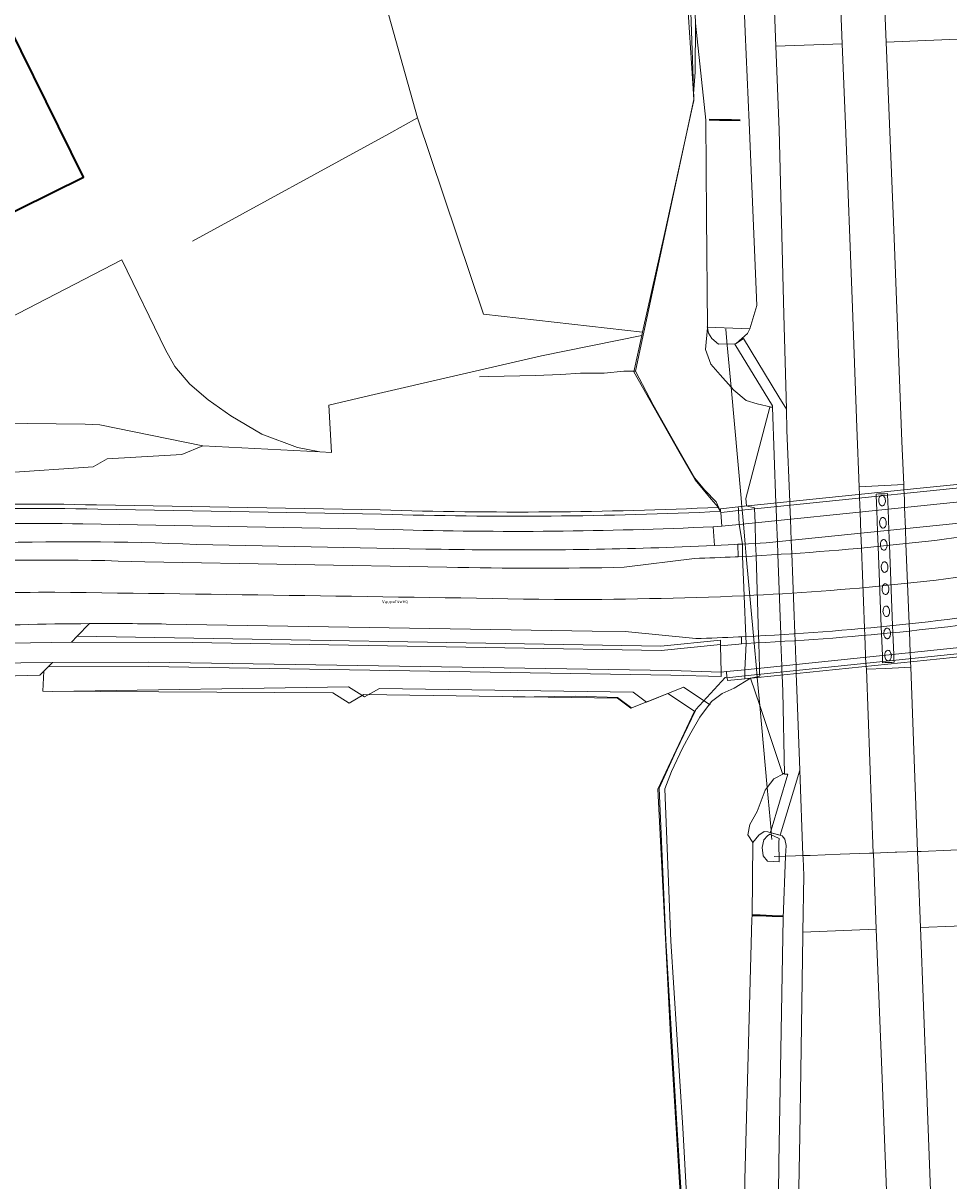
# Model space of a CAD drawing. Header units: metres. Extents: x 197700 to 204338, y 317132 to 325229.
# Tile 440 of 656: x 201252 to 201356, y 319059 to 319190. Entities that reach past the tile are written whole.
import ezdxf
from ezdxf.enums import TextEntityAlignment as Align

# ---------------------------------------------------------------- set-up
doc = ezdxf.new("R2010")
doc.units = ezdxf.units.M
doc.linetypes.add('IE-TERREINAFSCHEIDING', pattern=[10, 8, -2])
for name, color, linetype, lineweight in [('B-WE-FV-GELEIDING_WILDRASTER-G', 80, 'Continuous', 18), ('B-WE-GK-BESCHOEIING-G', 130, 'GK-BESCHOEIING', 35), ('B-WE-GR-BOUWLAND-GV', 80, 'Continuous', 13), ('B-WE-GR-GRAS-GV', 60, 'Continuous', 13), ('B-WE-IE-TERREINAFSCHEIDING-G', 210, 'IE-TERREINAFSCHEIDING', 18), ('B-WE-IE-TERREINAFSCHEIDING_KUNSTMATIG_HEKWERK-G', 20, 'IE-TERREINAFSCHEIDING-KUNSTMATIG', 18), ('B-WE-IE-TERREINAFSCHEIDING_KUNSTMATIG_MUUR-GV', 90, 'Continuous', 18), ('B-WE-KW-KUNSTWERK_DEK-GV', 170, 'Continuous', 18), ('B-WE-KW-KUNSTWERK_DUIKER-G', 170, 'Continuous', 18), ('B-WE-KW-KUNSTWERK_LANDHOOFD-GV', 170, 'Continuous', 18), ('B-WE-KW-KUNSTWERK_PIJLER-GV', 170, 'Continuous', 18), ('B-WE-OG-BEBOUWING-GV', 7, 'Continuous', 35), ('B-WE-OG-TERREIN_CULTUURSCHEIDING-GV', 7, 'Continuous', 18), ('B-WE-OG-TERREIN_ERF-GV', 7, 'Continuous', 18), ('B-WE-OG-TOPOGRAFIE-T18', 10, 'Continuous', 18), ('B-WE-OG-WATER_GREPPEL-GV', 160, 'Continuous', 18), ('B-WE-OG-WEG-GV', 7, 'Continuous', 18), ('B-WE-VH-ONVERHARD-GV', 252, 'Continuous', 18), ('B-WE-VH-VERHARDING_ASFALT-GV', 252, 'Continuous', 18), ('B-WE-VH-VERHARDING_BETON-GV', 252, 'Continuous', 18), ('B-WE-VH-VERHARDING_BETONSTRAATSTEEN-GV', 252, 'Continuous', 18), ('B-WE-VH-VERHARDING_GRASBETONSTEEN-GV', 70, 'Continuous', 18), ('B-WE-VH-VERHARDING_TEGEL-GV', 252, 'Continuous', 18)]:
    doc.layers.add(name, color=color, linetype=linetype, lineweight=lineweight)
doc.styles.add('NLCS-ISO-M200-T18', font='NLCS-ISO.ttf', dxfattribs={"height": 0.36})
doc.linetypes.add('GK-BESCHOEIING', pattern='A,30,-5,[1,NLCS.SHX,S=1,R=0,X=0,Y=0],-5', length=40)
doc.linetypes.add('IE-TERREINAFSCHEIDING-KUNSTMATIG', pattern='A,4,[82,NLCS.SHX,S=0.75,R=90,X=0,Y=0],4,-2', length=10)

msp = doc.modelspace()

# ---------------------------------------------------------------- linework, layer by layer
at = {"layer": 'B-WE-FV-GELEIDING_WILDRASTER-G'}
for points in [[(201332.532, 319229.534), (201332.431, 319229.349), (201325.851, 319222.068), (201326.227, 319206.304), (201326.607, 319190.272), (201327.15, 319181.65)], [(201327.15, 319181.65), (201327.198, 319180.891), (201327.013, 319180.051), (201323.923, 319165.999), (201321.415, 319154.743)], [(201321.415, 319154.743), (201321.331, 319154.368)], [(201321.331, 319154.368), (201320.417, 319150.265), (201325.516, 319141.279), (201327.337, 319138.069), (201329.158, 319135.909), (201329.946, 319134.974)], [(201327.37, 319112.044), (201327.42, 319112.15), (201330.724, 319115.767), (201330.932, 319115.802)], [(201330.893, 318915.299), (201329.586, 318933.974), (201329.204, 318946.179), (201328.651, 318966.878), (201328.464, 318985.268), (201328.192, 319005.801), (201327.704, 319024.119), (201326.761, 319041.582), (201325.282, 319065.344), (201324.048, 319086.129), (201323.288, 319103.282), (201325.213, 319107.497), (201327.37, 319112.044)]]:
    msp.add_lwpolyline(points, dxfattribs=at)
at = {"layer": 'B-WE-GK-BESCHOEIING-G'}
for points in [[(201332.424, 319178.621), (201331.451, 319178.643), (201330.094, 319178.674), (201328.917, 319178.701)], [(201337.252, 319088.816), (201336.02, 319088.855), (201334.666, 319088.898), (201333.755, 319088.926), (201333.735, 319088.927)]]:
    msp.add_lwpolyline(points, dxfattribs=at)
at = {"layer": 'B-WE-GR-BOUWLAND-GV'}
msp.add_lwpolyline([(201330.893, 318915.299), (201329.586, 318933.974), (201329.204, 318946.179), (201328.651, 318966.878), (201328.464, 318985.268), (201328.192, 319005.801), (201327.704, 319024.119), (201326.761, 319041.582), (201325.282, 319065.344), (201324.048, 319086.129), (201323.288, 319103.282), (201325.213, 319107.497), (201327.37, 319112.044), (201327.262, 319111.975), (201324.272, 319113.981), (201320.097, 319112.295), (201318.599, 319113.435), (201289.981, 319113.844), (201288.298, 319112.875), (201286.48, 319114.033), (201253.779, 319114.231), (201253.89, 319116.502), (201253.425, 319116.034), (201249.271, 319115.936)], dxfattribs=at)
at = {"layer": 'B-WE-GR-GRAS-GV'}
msp.add_lwpolyline([(201289.213, 319203.27), (201296.026, 319178.907), (201303.463, 319156.787), (201321.415, 319154.743), (201323.923, 319165.999), (201327.013, 319180.051), (201327.198, 319180.891), (201327.15, 319181.65), (201326.607, 319190.272)], dxfattribs=at)
at = {"layer": 'B-WE-IE-TERREINAFSCHEIDING-G'}
for points in [[(201306.823, 319113.564), (201313.887, 319113.667)], [(201318.569, 319113.523), (201320.182, 319112.315)]]:
    msp.add_lwpolyline(points, dxfattribs=at)
at = {"layer": 'B-WE-IE-TERREINAFSCHEIDING_KUNSTMATIG_HEKWERK-G'}
for points in [[(201321.54, 319154.729), (201327.203, 319180.993), (201327.158, 319182.288), (201326.618, 319197.283), (201326.018, 319222.138), (201329.536, 319226.211), (201332.185, 319229.329), (201331.724, 319234.761)], [(201296.026, 319178.907), (201292.775, 319177.129), (201270.628, 319164.993)], [(201321.468, 319154.396), (201321.54, 319154.729)], [(201320.597, 319150.356), (201321.468, 319154.396)], [(201320.597, 319150.356), (201319.292, 319150.327), (201317.081, 319150.095), (201314.418, 319150.096), (201312.179, 319149.943), (201309.351, 319149.84), (201304.04, 319149.719), (201303.017, 319149.709)], [(201330.21, 319134.508), (201329.698, 319135.604), (201328.435, 319136.895), (201327.312, 319138.275), (201325.249, 319141.865), (201323.924, 319144.213), (201322.622, 319146.555), (201320.597, 319150.356)], [(201254.894, 319114.208), (201288.242, 319114.728), (201290.06, 319113.57), (201291.743, 319114.539), (201320.361, 319114.13), (201321.859, 319112.99), (201326.034, 319114.676), (201329.024, 319112.67)], [(201313.887, 319113.667), (201318.569, 319113.523)], [(201327.262, 319111.975), (201323.129, 319103.16), (201324.551, 319075.333), (201325.917, 319053.291), (201326.692, 319041.236), (201327.72, 319018.21), (201328.324, 318999.751), (201328.405, 318990.42), (201328.628, 318975.095), (201328.558, 318966.658), (201328.994, 318951.648), (201329.385, 318936.755), (201330.07, 318924.969), (201330.913, 318912.315)]]:
    msp.add_lwpolyline(points, dxfattribs=at)
at = {"layer": 'B-WE-IE-TERREINAFSCHEIDING_KUNSTMATIG_MUUR-GV'}
for points in [[(201333.599, 319115.679), (201334.629, 319112.597), (201337.186, 319104.941), (201337.386, 319104.946), (201337.434, 319104.861), (201337.217, 319114.191), (201337.151, 319116.043), (201337.136, 319116.46), (201337.113, 319117.079), (201337.016, 319119.807), (201336.987, 319120.613), (201336.662, 319129.672), (201336.612, 319131.08), (201336.526, 319133.479), (201336.468, 319135.098), (201336.456, 319135.428), (201336.067, 319146.28), (201335.96, 319146.28), (201335.75, 319146.284), (201333.076, 319135.959), (201333.117, 319135.126), (201333.246, 319135.099), (201334.044, 319134.934), (201334.046, 319134.847), (201334.095, 319133.231), (201334.166, 319130.878), (201334.207, 319129.538), (201334.48, 319120.484), (201334.505, 319119.665), (201334.591, 319116.819), (201334.609, 319116.201), (201334.618, 319115.904), (201334.336, 319115.842)], [(201332.209, 319135.018), (201332.224, 319134.748), (201332.232, 319134.598), (201367.384, 319138.235), (201367.381, 319138.385), (201367.376, 319138.619), (201352.359, 319137.081)], [(201330.604, 319134.43), (201332.232, 319134.598), (201332.224, 319134.748), (201332.209, 319135.018), (201330.184, 319134.811), (201330.21, 319134.508), (201330.22, 319134.39)], [(201368.088, 319119.621), (201332.946, 319115.947), (201332.946, 319115.796), (201332.947, 319115.618), (201368.127, 319119.247), (201368.104, 319119.472)], [(201330.939, 319115.737), (201330.972, 319115.414), (201332.947, 319115.618), (201332.946, 319115.796), (201332.946, 319115.947), (201331.253, 319115.77)]]:
    msp.add_lwpolyline(points, close=True, dxfattribs=at)
at = {"layer": 'B-WE-KW-KUNSTWERK_DEK-GV'}
msp.add_lwpolyline([(201367.376, 319138.619), (201352.359, 319137.081), (201332.209, 319135.018), (201332.224, 319134.748), (201332.232, 319134.598), (201332.315, 319133.05), (201332.663, 319130.832), (201332.685, 319129.425), (201332.861, 319125.018), (201332.862, 319124.995), (201333.047, 319120.387), (201333.077, 319119.62), (201332.943, 319116.651), (201332.946, 319115.947), (201332.946, 319115.796), (201332.947, 319115.618), (201368.127, 319119.247)], dxfattribs=at)
at = {"layer": 'B-WE-KW-KUNSTWERK_DUIKER-G'}
for points in [[(201335.991, 319097.49), (201335.924, 319098.237), (201335.922, 319098.253), (201335.897, 319098.538), (201335.461, 319103.361), (201334.629, 319112.597), (201334.344, 319115.755), (201334.336, 319115.842), (201334.306, 319116.17), (201334.251, 319116.784), (201333.993, 319119.64), (201333.92, 319120.457), (201333.106, 319129.478), (201332.987, 319130.805), (201332.78, 319133.096), (201332.635, 319134.701), (201332.605, 319135.034), (201332.516, 319136.017), (201331.387, 319148.542), (201330.961, 319153.26), (201330.801, 319155.038), (201330.793, 319155.127)], [(201367.117, 319096.66), (201367.085, 319096.659), (201365.617, 319096.606), (201364.199, 319096.556), (201363.392, 319096.527), (201362.994, 319096.512), (201356.17, 319096.268), (201352.832, 319096.149), (201352.415, 319096.134), (201350.086, 319096.051), (201349.892, 319096.044), (201347.438, 319095.956), (201347.019, 319095.941), (201343.687, 319095.822), (201340.329, 319095.702), (201340.034, 319095.691), (201339.503, 319095.672), (201338.659, 319095.642), (201337.549, 319095.602), (201336.259, 319095.556)]]:
    msp.add_lwpolyline(points, dxfattribs=at)
at = {"layer": 'B-WE-KW-KUNSTWERK_LANDHOOFD-GV'}
msp.add_lwpolyline([(201332.946, 319115.947), (201332.946, 319115.796), (201332.947, 319115.618), (201333.599, 319115.679), (201334.336, 319115.842), (201334.618, 319115.904), (201334.609, 319116.201), (201334.591, 319116.819), (201334.505, 319119.665), (201334.48, 319120.484), (201334.207, 319129.538), (201334.166, 319130.878), (201334.095, 319133.231), (201334.046, 319134.847), (201334.044, 319134.934), (201333.246, 319135.099), (201333.117, 319135.126), (201332.209, 319135.018), (201332.224, 319134.748), (201332.232, 319134.598), (201332.315, 319133.05), (201332.663, 319130.832), (201332.685, 319129.425), (201332.861, 319125.018), (201332.862, 319124.995), (201333.047, 319120.387), (201333.077, 319119.62), (201332.943, 319116.651)], close=True, dxfattribs=at)
at = {"layer": 'B-WE-KW-KUNSTWERK_PIJLER-GV'}
for points in [[(201348.402, 319136.329, 0.1428366), (201348.27, 319136.284)], [(201348.536, 319136.294, 0.1436912), (201348.402, 319136.329)], [(201348.071, 319135.956, 0.0621306), (201348.05, 319135.715)], [(201348.05, 319135.715, 0.0671652), (201348.09, 319135.476)], [(201348.144, 319136.143, 0.0786652), (201348.071, 319135.956)], [(201348.09, 319135.476, 0.0738144), (201348.176, 319135.295)], [(201348.27, 319136.284, 0.1089046), (201348.144, 319136.143)], [(201348.176, 319135.295, 0.1011524), (201348.313, 319135.165)], [(201348.313, 319135.165, 0.1547572), (201348.448, 319135.13)], [(201348.448, 319135.13, 0.1461497), (201348.579, 319135.175)], [(201348.673, 319136.163, 0.1118849), (201348.536, 319136.294)], [(201348.579, 319135.175, 0.1085395), (201348.706, 319135.315)], [(201348.76, 319135.982, 0.0824201), (201348.673, 319136.163)], [(201348.706, 319135.315, 0.0756027), (201348.778, 319135.503)], [(201348.799, 319135.744, 0.0627183), (201348.76, 319135.982)], [(201348.778, 319135.503, 0.0621306), (201348.799, 319135.744)], [(201348.366, 319133.785, 0.1085395), (201348.239, 319133.645)], [(201348.497, 319133.831, 0.1526171), (201348.366, 319133.785)], [(201348.632, 319133.796, 0.1408741), (201348.497, 319133.831)], [(201348.769, 319133.665, 0.1118849), (201348.632, 319133.796)], [(201348.167, 319133.457, 0.0627493), (201348.146, 319133.217)], [(201348.146, 319133.217, 0.0631291), (201348.185, 319132.978)], [(201348.239, 319133.645, 0.0756027), (201348.167, 319133.457)], [(201348.185, 319132.978, 0.0734449), (201348.272, 319132.797)], [(201348.272, 319132.797, 0.1118849), (201348.409, 319132.666)], [(201348.409, 319132.666, 0.1509062), (201348.543, 319132.632)], [(201348.543, 319132.632, 0.1564185), (201348.675, 319132.677)], [(201348.675, 319132.677, 0.1085395), (201348.802, 319132.817)], [(201348.855, 319133.484, 0.0780937), (201348.769, 319133.665)], [(201348.802, 319132.817, 0.0756027), (201348.874, 319133.005)], [(201348.895, 319133.245, 0.0671652), (201348.855, 319133.484)], [(201348.874, 319133.005, 0.0627493), (201348.895, 319133.245)], [(201348.335, 319131.147, 0.0756027), (201348.263, 319130.959)], [(201348.462, 319131.287, 0.1085395), (201348.335, 319131.147)], [(201348.593, 319131.332, 0.1598044), (201348.462, 319131.287)], [(201348.728, 319131.297, 0.1547572), (201348.593, 319131.332)], [(201348.865, 319131.167, 0.1088416), (201348.728, 319131.297)], [(201348.951, 319130.986, 0.0780937), (201348.865, 319131.167)], [(201348.263, 319130.959, 0.066869), (201348.241, 319130.719)], [(201348.241, 319130.719, 0.0341148), (201348.253, 319130.6)], [(201348.253, 319130.6, 0.0316139), (201348.281, 319130.48)], [(201348.281, 319130.48, 0.0780937), (201348.367, 319130.299)], [(201348.367, 319130.299, 0.104595), (201348.504, 319130.168)], [(201348.504, 319130.168, 0.1408741), (201348.639, 319130.133)], [(201348.639, 319130.133, 0.1526171), (201348.77, 319130.179)], [(201348.77, 319130.179, 0.1085395), (201348.897, 319130.319)], [(201348.897, 319130.319, 0.0741666), (201348.969, 319130.506)], [(201348.991, 319130.747, 0.0590253), (201348.951, 319130.986)], [(201348.969, 319130.506, 0.0457645), (201348.991, 319130.678)], [(201348.43, 319128.649, 0.0756027), (201348.358, 319128.461)], [(201348.557, 319128.789, 0.1085395), (201348.43, 319128.649)], [(201348.689, 319128.834, 0.1428366), (201348.557, 319128.789)], [(201348.823, 319128.799, 0.157658), (201348.689, 319128.834)], [(201348.96, 319128.669, 0.1084462), (201348.823, 319128.799)], [(201349.047, 319128.487, 0.0709705), (201348.96, 319128.669)], [(201348.358, 319128.461, 0.0621306), (201348.337, 319128.22)], [(201348.337, 319128.22, 0.0667542), (201348.377, 319127.982)], [(201348.377, 319127.982, 0.0780937), (201348.463, 319127.801)], [(201348.463, 319127.801, 0.1118849), (201348.6, 319127.67)], [(201348.6, 319127.67, 0.1408741), (201348.735, 319127.635)], [(201348.735, 319127.635, 0.1461497), (201348.866, 319127.68)], [(201348.866, 319127.68, 0.1045825), (201348.993, 319127.821)], [(201348.993, 319127.821, 0.0741666), (201349.065, 319128.008)], [(201349.086, 319128.249, 0.0640617), (201349.047, 319128.487)], [(201349.065, 319128.008, 0.0621306), (201349.086, 319128.249)], [(201348.454, 319125.963, 0.0621306), (201348.433, 319125.722)], [(201348.526, 319126.15, 0.0741666), (201348.454, 319125.963)], [(201348.653, 319126.291, 0.1045825), (201348.526, 319126.15)], [(201348.784, 319126.336, 0.1461497), (201348.653, 319126.291)], [(201348.919, 319126.301, 0.1547572), (201348.784, 319126.336)], [(201349.056, 319126.171, 0.1011524), (201348.919, 319126.301)], [(201349.142, 319125.989, 0.0756176), (201349.056, 319126.171)], [(201349.182, 319125.751, 0.0667542), (201349.142, 319125.989)], [(201348.433, 319125.722, 0.0627183), (201348.472, 319125.484)], [(201348.472, 319125.484, 0.0799176), (201348.559, 319125.302)], [(201348.559, 319125.302, 0.1084462), (201348.696, 319125.172)], [(201348.696, 319125.172, 0.1436912), (201348.83, 319125.137)], [(201348.83, 319125.137, 0.1428366), (201348.962, 319125.182)], [(201348.962, 319125.182, 0.1089046), (201349.088, 319125.323)], [(201349.088, 319125.323, 0.0786652), (201349.161, 319125.51)], [(201349.161, 319125.51, 0.0621306), (201349.182, 319125.751)], [(201348.55, 319123.465, 0.0662173), (201348.528, 319123.224)], [(201348.622, 319123.652, 0.0834831), (201348.55, 319123.465)], [(201348.748, 319123.793, 0.1010156), (201348.622, 319123.652)], [(201348.88, 319123.838, 0.1428366), (201348.748, 319123.793)], [(201349.015, 319123.803, 0.1408741), (201348.88, 319123.838)], [(201349.152, 319123.672, 0.104595), (201349.015, 319123.803)], [(201349.238, 319123.491, 0.0780937), (201349.152, 319123.672)], [(201349.278, 319123.253, 0.0585813), (201349.238, 319123.491)], [(201348.528, 319123.224, 0.0667542), (201348.568, 319122.986)], [(201348.568, 319122.986, 0.0756176), (201348.654, 319122.804)], [(201348.654, 319122.804, 0.1011524), (201348.791, 319122.674)], [(201348.791, 319122.674, 0.1547572), (201348.926, 319122.639)], [(201348.926, 319122.639, 0.1461497), (201349.057, 319122.684)], [(201349.057, 319122.684, 0.1116394), (201349.184, 319122.825)], [(201349.184, 319122.825, 0.0741666), (201349.256, 319123.012)], [(201349.256, 319123.012, 0.0662173), (201349.278, 319123.253)], [(201348.645, 319120.967, 0.0621306), (201348.624, 319120.726)], [(201348.624, 319120.726, 0.0622577), (201348.625, 319120.709)], [(201348.625, 319120.709, 0.0583408), (201348.664, 319120.487)], [(201348.717, 319121.154, 0.0741666), (201348.645, 319120.967)], [(201348.844, 319121.295, 0.1045825), (201348.717, 319121.154)], [(201348.976, 319121.34, 0.1428366), (201348.844, 319121.295)], [(201349.11, 319121.305, 0.1400406), (201348.976, 319121.34)], [(201349.247, 319121.174, 0.1118849), (201349.11, 319121.305)], [(201349.334, 319120.993, 0.0734449), (201349.247, 319121.174)], [(201349.372, 319120.78, 0.0570363), (201349.334, 319120.993)], [(201349.352, 319120.514, 0.0621306), (201349.373, 319120.755)], [(201348.664, 319120.487, 0.0780937), (201348.75, 319120.306)], [(201348.75, 319120.306, 0.1084462), (201348.887, 319120.176)], [(201348.887, 319120.176, 0.1547572), (201349.022, 319120.141)], [(201349.022, 319120.141, 0.1461497), (201349.153, 319120.186)], [(201349.153, 319120.186, 0.1085395), (201349.28, 319120.326)], [(201349.28, 319120.326, 0.0756027), (201349.352, 319120.514)], [(201348.741, 319118.468, 0.0512088), (201348.719, 319118.273)], [(201348.719, 319118.228, 0.0590253), (201348.759, 319117.989)], [(201348.813, 319118.656, 0.0756027), (201348.741, 319118.468)], [(201348.94, 319118.796, 0.1085395), (201348.813, 319118.656)], [(201349.071, 319118.842, 0.1526171), (201348.94, 319118.796)], [(201349.206, 319118.807, 0.1408741), (201349.071, 319118.842)], [(201349.343, 319118.676, 0.104595), (201349.206, 319118.807)], [(201349.429, 319118.495, 0.0780937), (201349.343, 319118.676)], [(201349.461, 319118.349, 0.0420778), (201349.429, 319118.495)], [(201349.448, 319118.016, 0.0627493), (201349.469, 319118.256)], [(201349.469, 319118.256, 0.0222673), (201349.461, 319118.349)], [(201348.759, 319117.989, 0.0780937), (201348.845, 319117.808)], [(201348.845, 319117.808, 0.1080338), (201348.989, 319117.674)], [(201348.989, 319117.674, 0.1397077), (201349.117, 319117.642)], [(201349.117, 319117.642, 0.1492386), (201349.249, 319117.688)], [(201349.268, 319117.702, 0.0898819), (201349.375, 319117.828)], [(201349.375, 319117.828, 0.0801023), (201349.448, 319118.016)]]:
    msp.add_lwpolyline(points, format="xyb", dxfattribs=at)
for points in [[(201348.991, 319130.678), (201348.991, 319130.747)], [(201349.373, 319120.755), (201349.372, 319120.78)], [(201348.719, 319118.273), (201348.719, 319118.228)], [(201349.249, 319117.688), (201349.268, 319117.702)]]:
    msp.add_lwpolyline(points, dxfattribs=at)
at = {"layer": 'B-WE-OG-BEBOUWING-GV'}
msp.add_lwpolyline([(201229.362, 319157.886), (201258.341, 319172.246), (201247.08, 319195.07), (201245.568, 319198.134), (201212.813, 319182.071), (201224.23, 319159.26), (201225.801, 319156.122)], close=True, dxfattribs=at)
at = {"layer": 'B-WE-OG-TERREIN_CULTUURSCHEIDING-GV'}
for points in [[(201259.833, 319135.241, 0.0385772), (201220.27, 319133.261)], [(201220.415, 319132.783, -0.0385671), (201259.978, 319134.763)], [(201329.95, 319134.967, -0.0191412), (201291.811, 319134.677)], [(201291.956, 319134.199, 0.0192124), (201330.21, 319134.508)]]:
    msp.add_lwpolyline(points, format="xyb", dxfattribs=at)
for points in [[(201291.811, 319134.677), (201259.833, 319135.241)], [(201259.978, 319134.763), (201291.956, 319134.199)], [(201330.21, 319134.508), (201329.95, 319134.967)]]:
    msp.add_lwpolyline(points, dxfattribs=at)
for points in [[(201256.989, 319119.765), (201270.609, 319119.722), (201323.5, 319118.801), (201330.214, 319119.477), (201330.214, 319119.98), (201323.479, 319119.301), (201257.652, 319120.448)], [(201330.278, 319116.374), (201324.627, 319116.551), (201265.736, 319117.502), (201254.862, 319117.48), (201254.364, 319116.979), (201265.732, 319117.002), (201324.615, 319116.051), (201330.262, 319115.874)]]:
    msp.add_lwpolyline(points, close=True, dxfattribs=at)
at = {"layer": 'B-WE-OG-TERREIN_ERF-GV'}
for points in [[(201247.08, 319195.07), (201258.341, 319172.246), (201229.362, 319157.886), (201234.039, 319148.096), (201262.68, 319162.894), (201267.594, 319152.749), (201268.659, 319150.878), (201270.337, 319148.87), (201272.4, 319147.096), (201274.97, 319145.285), (201278.467, 319143.244), (201282.492, 319141.731), (201285.001, 319141.217), (201286.314, 319141.146), (201286.006, 319146.494), (201290.648, 319147.574), (201310.013, 319152.082), (201321.331, 319154.368), (201321.415, 319154.743), (201303.463, 319156.787), (201296.026, 319178.907), (201289.213, 319203.27)], [(201235.703, 319144.627), (201258.523, 319144.36), (201260.199, 319144.265), (201271.828, 319141.925), (201285.001, 319141.217), (201282.492, 319141.731), (201278.467, 319143.244), (201274.97, 319145.285), (201272.4, 319147.096), (201270.337, 319148.87), (201268.659, 319150.878), (201267.594, 319152.749), (201262.68, 319162.894), (201234.039, 319148.096)], [(201329.95, 319134.967), (201329.946, 319134.974), (201329.158, 319135.909), (201327.337, 319138.069), (201325.516, 319141.279), (201320.417, 319150.265), (201321.331, 319154.368), (201310.013, 319152.082), (201290.648, 319147.574), (201286.006, 319146.494), (201286.314, 319141.146), (201285.001, 319141.217), (201271.828, 319141.925), (201269.433, 319140.939)], [(201249.464, 319138.881), (201259.455, 319139.537), (201261.037, 319140.444), (201269.433, 319140.939), (201271.828, 319141.925), (201260.199, 319144.265), (201258.523, 319144.36), (201235.703, 319144.627)], [(201269.433, 319140.939), (201261.037, 319140.444), (201259.455, 319139.537), (201249.464, 319138.881)], [(201259.833, 319135.241), (201291.811, 319134.677)]]:
    msp.add_lwpolyline(points, dxfattribs=at)
for points in [[(201220.27, 319133.261, -0.0385772), (201259.833, 319135.241)], [(201291.811, 319134.677, 0.0191412), (201329.95, 319134.967)]]:
    msp.add_lwpolyline(points, format="xyb", dxfattribs=at)
at = {"layer": 'B-WE-OG-WATER_GREPPEL-GV'}
for points in [[(201327.07, 319198.015), (201327.383, 319189.593), (201328.54, 319178.662), (201328.612, 319167.827), (201328.724, 319155.33), (201328.706, 319155.289), (201333.505, 319155.127), (201334.288, 319157.732), (201333.421, 319178.394), (201332.999, 319188.645), (201332.662, 319197.079)], [(201336.536, 319040.071), (201336.797, 319060.961), (201337.257, 319088.622), (201337.549, 319095.602), (201337.599, 319096.809), (201337.473, 319097.519), (201337.142, 319097.91), (201335.924, 319098.237), (201335.549, 319098.338), (201335.108, 319098.379), (201334.539, 319097.964), (201333.845, 319097.162), (201333.755, 319088.926), (201333.751, 319088.547), (201332.95, 319059.113), (201333.054, 319039.477)]]:
    msp.add_lwpolyline(points, dxfattribs=at)
msp.add_lwpolyline([(201336.809, 319094.97), (201336.194, 319094.996), (201335.504, 319095.053), (201335.003, 319095.648), (201334.904, 319096.569), (201335.08, 319097.437), (201335.508, 319097.901), (201335.746, 319098.073), (201336.8, 319097.604), (201336.793, 319097.192)], close=True, dxfattribs=at)
at = {"layer": 'B-WE-OG-WEG-GV'}
for points in [[(201271.082, 319130.789, 0.0185289), (201246.364, 319130.919)], [(201324.981, 319130.477, -0.0138412), (201296.947, 319130.267)], [(201241.241, 319128.712, -0.0219356), (201265.266, 319128.813)], [(201327.267, 319129.206, 0.0038714), (201331.869, 319129.386)], [(201299.327, 319128.218, 0.0115006), (201319.326, 319128.212)], [(201267.68, 319121.804, 0.0056516), (201259.014, 319121.851)], [(201332.245, 319120.35, -0.0040901), (201327.408, 319120.168)]]:
    msp.add_lwpolyline(points, format="xyb", dxfattribs=at)
for points in [[(201296.947, 319130.267), (201271.082, 319130.789)], [(201329.506, 319130.666), (201324.981, 319130.477)], [(201331.869, 319129.386), (201332.19, 319129.401), (201332.167, 319130.806), (201331.819, 319130.788), (201329.506, 319130.666)], [(201265.266, 319128.813), (201299.327, 319128.218)], [(201319.326, 319128.212), (201327.267, 319129.206)], [(201259.014, 319121.851), (201257.652, 319120.448), (201323.479, 319119.301), (201330.214, 319119.98), (201330.214, 319119.477), (201330.216, 319119.362), (201332.28, 319119.548), (201332.562, 319119.574), (201332.565, 319120.364)], [(201327.408, 319120.168), (201319.461, 319120.976), (201315.723, 319120.993), (201267.68, 319121.804)], [(201332.565, 319120.364), (201332.245, 319120.35)]]:
    msp.add_lwpolyline(points, dxfattribs=at)
msp.add_lwpolyline([(201330.868, 319116.436), (201330.278, 319116.374), (201330.262, 319115.874), (201324.615, 319116.051), (201265.732, 319117.002), (201254.364, 319116.979), (201253.89, 319116.502), (201253.779, 319114.231), (201286.48, 319114.033), (201288.298, 319112.875), (201289.981, 319113.844), (201318.599, 319113.435), (201320.097, 319112.295), (201324.272, 319113.981), (201327.262, 319111.975), (201327.37, 319112.044), (201327.42, 319112.15), (201330.724, 319115.767), (201330.932, 319115.802)], close=True, dxfattribs=at)
at = {"layer": 'B-WE-VH-ONVERHARD-GV'}
for points in [[(201345.839, 319137.273), (201347.987, 319137.392), (201348.743, 319137.434), (201350.863, 319137.552), (201350.668, 319142.391), (201349.773, 319165.355), (201348.88, 319187.48), (201348.809, 319189.242), (201347.893, 319213.207), (201347.498, 319222.48), (201347.206, 319229.345), (201347.041, 319230.285), (201344.765, 319230.222), (201342.322, 319230.154), (201342.609, 319222.293), (201343.329, 319202.601), (201343.937, 319187.291), (201344.3, 319178.156), (201345.088, 319157.49), (201345.588, 319143.978)], [(201330.21, 319134.508), (201330.184, 319134.811), (201332.209, 319135.018), (201333.117, 319135.126), (201333.076, 319135.959), (201335.75, 319146.284), (201335.96, 319146.28), (201334.351, 319146.661), (201333.079, 319147.011), (201331.694, 319148.195), (201331.387, 319148.542), (201330.165, 319149.921), (201329.109, 319151.139), (201328.51, 319152.794), (201328.717, 319155.243), (201328.706, 319155.289), (201328.724, 319155.33), (201328.612, 319167.827), (201328.54, 319178.662), (201327.383, 319189.593), (201327.357, 319184.064), (201327.15, 319181.65), (201327.198, 319180.891), (201327.013, 319180.051), (201323.923, 319165.999), (201321.415, 319154.743), (201321.331, 319154.368), (201320.417, 319150.265), (201325.516, 319141.279), (201327.337, 319138.069), (201329.158, 319135.909), (201329.946, 319134.974), (201329.95, 319134.967)], [(201335.96, 319146.28), (201336.067, 319146.28), (201336.062, 319146.415), (201331.835, 319153.39), (201331.857, 319153.405), (201329.99, 319153.367), (201329.225, 319154.028), (201328.862, 319154.625), (201328.717, 319155.243), (201328.51, 319152.794), (201329.109, 319151.139), (201330.165, 319149.921), (201331.387, 319148.542), (201331.694, 319148.195), (201333.079, 319147.011), (201334.351, 319146.661)]]:
    msp.add_lwpolyline(points, close=True, dxfattribs=at)
for points in [[(201332.662, 319197.079), (201332.999, 319188.645), (201333.421, 319178.394), (201334.288, 319157.732), (201333.505, 319155.127), (201333.228, 319154.594), (201331.953, 319153.469), (201332.804, 319154.042), (201336.795, 319147.445), (201337.629, 319146.065), (201337.362, 319156.725), (201336.801, 319177.581), (201336.439, 319187.004), (201335.828, 319202.942)], [(201326.607, 319190.272), (201327.15, 319181.65), (201327.357, 319184.064), (201327.383, 319189.593), (201327.07, 319198.015)], [(201356.15, 318998.306), (201355.223, 319022.105), (201354.329, 319045.893), (201353.42, 319069.801), (201352.74, 319087.555), (201352.483, 319094.255), (201352.415, 319096.134), (201351.657, 319116.918), (201349.548, 319116.83), (201348.8, 319116.799), (201346.655, 319116.71), (201347.438, 319095.956), (201347.439, 319095.935), (201347.44, 319095.903), (201347.772, 319087.365), (201348.391, 319071.454), (201349.32, 319047.217), (201350.249, 319022.929), (201351.189, 318998.499), (201351.616, 318987.438), (201352.126, 318974.208), (201352.923, 318953.103), (201353.515, 318937.917), (201354.414, 318913.417)], [(201327.228, 319041.695), (201325.94, 319064.942), (201324.613, 319086.017), (201323.92, 319103.193), (201324.682, 319105.154), (201325.929, 319107.813), (201326.842, 319109.521), (201327.88, 319111.277), (201329.183, 319113.055), (201330.384, 319113.975), (201331.724, 319114.561), (201333.599, 319115.679), (201332.947, 319115.618), (201330.972, 319115.414), (201330.939, 319115.737), (201330.932, 319115.802), (201330.724, 319115.767), (201327.42, 319112.15), (201327.37, 319112.044), (201325.213, 319107.497), (201323.288, 319103.282), (201324.048, 319086.129), (201325.282, 319065.344), (201326.761, 319041.582)], [(201333.054, 319039.477), (201332.95, 319059.113), (201333.751, 319088.547), (201333.755, 319088.926), (201333.845, 319097.162), (201333.287, 319098.011), (201333.498, 319099.194), (201334.319, 319100.664), (201335.224, 319103.054), (201335.461, 319103.361), (201336.218, 319104.341), (201337.386, 319104.946), (201337.186, 319104.941), (201334.629, 319112.597), (201333.599, 319115.679), (201331.724, 319114.561), (201330.384, 319113.975), (201329.183, 319113.055), (201327.88, 319111.277), (201326.842, 319109.521), (201325.929, 319107.813), (201324.682, 319105.154), (201323.92, 319103.193), (201324.613, 319086.017), (201325.94, 319064.942), (201327.228, 319041.695)], [(201339.005, 319056.195), (201339.145, 319064.102), (201339.268, 319071.4), (201339.483, 319086.654), (201339.489, 319087.047), (201339.582, 319093.421), (201339.513, 319095.395), (201339.503, 319095.672), (201339.142, 319105.318), (201338.422, 319102.942), (201336.923, 319097.99), (201335.922, 319098.253), (201335.82, 319098.28), (201335.897, 319098.538), (201337.78, 319104.877), (201337.434, 319104.861), (201337.386, 319104.946), (201336.218, 319104.341), (201335.461, 319103.361), (201335.224, 319103.054), (201334.319, 319100.664), (201333.498, 319099.194), (201333.287, 319098.011), (201333.845, 319097.162), (201334.539, 319097.964), (201335.108, 319098.379), (201335.549, 319098.338), (201335.924, 319098.237), (201337.142, 319097.91), (201337.473, 319097.519), (201337.599, 319096.809), (201337.549, 319095.602), (201337.257, 319088.622), (201336.797, 319060.961), (201336.536, 319040.071)]]:
    msp.add_lwpolyline(points, dxfattribs=at)
at = {"layer": 'B-WE-VH-VERHARDING_ASFALT-GV'}
for points in [[(201342.227, 319232.311), (201334.667, 319232.024), (201334.9, 319226.207), (201335.041, 319222.676), (201335.068, 319222.005), (201335.828, 319202.942), (201336.439, 319187.004), (201343.937, 319187.291), (201343.329, 319202.601), (201342.609, 319222.293), (201342.322, 319230.154)], [(201354.756, 319232.787), (201346.942, 319232.507), (201347.041, 319230.285), (201347.206, 319229.345), (201347.498, 319222.48), (201347.893, 319213.207), (201348.809, 319189.242), (201348.88, 319187.48), (201357.85, 319187.824), (201357.698, 319189.624), (201355.704, 319213.668), (201355.293, 319218.396), (201355.145, 319222.546), (201355.136, 319222.772), (201355.125, 319223.07)], [(201347.44, 319095.903), (201347.439, 319095.935), (201347.438, 319095.956), (201346.655, 319116.71), (201346.634, 319117.017), (201346.607, 319117.43), (201346.565, 319118.051), (201346.547, 319118.323), (201346.465, 319120.504), (201346.435, 319121.319), (201346.096, 319130.381), (201346.034, 319132.047), (201345.944, 319134.444), (201345.883, 319136.075), (201345.872, 319136.393), (201345.839, 319137.273), (201345.588, 319143.978), (201345.088, 319157.49), (201344.3, 319178.156), (201343.937, 319187.291), (201336.439, 319187.004), (201336.801, 319177.581), (201337.362, 319156.725), (201337.629, 319146.065), (201337.69, 319143.638), (201338.005, 319135.587), (201338.018, 319135.259), (201338.081, 319133.639), (201338.175, 319131.241), (201338.233, 319129.779), (201338.587, 319120.726), (201338.619, 319119.907), (201338.702, 319117.79), (201338.718, 319117.244), (201338.736, 319116.624), (201338.749, 319116.207), (201338.802, 319114.393), (201339.142, 319105.318), (201339.503, 319095.672), (201339.513, 319095.395), (201339.582, 319093.421), (201339.489, 319087.047), (201347.772, 319087.365)], [(201351.657, 319116.918), (201352.415, 319096.134), (201352.483, 319094.255), (201352.74, 319087.555), (201360.34, 319087.846), (201360.327, 319088.197), (201357.36, 319165.684), (201359.712, 319165.774), (201357.85, 319187.824), (201348.88, 319187.48), (201349.773, 319165.355), (201350.668, 319142.391), (201350.863, 319137.552), (201350.889, 319136.908), (201350.901, 319136.595), (201350.935, 319135.753), (201350.965, 319134.958), (201351.057, 319132.562), (201351.121, 319130.902), (201351.469, 319121.832), (201351.501, 319120.984), (201351.594, 319118.569), (201351.618, 319117.943), (201351.634, 319117.53)], [(201367.417, 319136.643), (201332.315, 319133.05), (201332.663, 319130.832), (201335.344, 319130.973), (201362.628, 319133.756), (201367.228, 319134.475)], [(201332.315, 319133.05), (201330.352, 319132.849), (201329.373, 319132.789), (201329.506, 319130.666), (201331.819, 319130.788), (201332.167, 319130.806), (201332.663, 319130.832)], [(201332.19, 319129.401), (201332.685, 319129.425), (201332.663, 319130.832), (201332.167, 319130.806)], [(201333.077, 319119.62), (201332.562, 319119.574), (201332.28, 319119.548), (201330.216, 319119.362), (201330.278, 319116.374), (201330.868, 319116.436), (201332.943, 319116.651)], [(201332.565, 319120.364), (201332.562, 319119.574), (201333.077, 319119.62), (201333.047, 319120.387)], [(201351.616, 318987.438), (201351.189, 318998.499), (201350.249, 319022.929), (201349.32, 319047.217), (201348.391, 319071.454), (201347.772, 319087.365), (201339.489, 319087.047), (201339.483, 319086.654), (201339.268, 319071.4), (201339.145, 319064.102), (201339.005, 319056.195), (201341.384, 319056.286), (201344.004, 318987.854), (201344.031, 318987.148)], [(201364.166, 318987.919), (201364.148, 318988.386), (201360.34, 319087.846), (201352.74, 319087.555), (201353.42, 319069.801), (201354.329, 319045.893), (201355.223, 319022.105), (201356.15, 318998.306), (201356.557, 318987.628)]]:
    msp.add_lwpolyline(points, close=True, dxfattribs=at)
for points in [[(201367.284, 319133.062, -0.0278445), (201332.685, 319129.425)], [(201265.266, 319128.813, 0.0219356), (201241.241, 319128.712)], [(201331.869, 319129.386, -0.0038714), (201327.267, 319129.206)], [(201332.862, 319124.995, 0.0295805), (201367.459, 319128.605)], [(201367.459, 319128.605, -0.0295805), (201332.862, 319124.995)], [(201319.326, 319128.212, -0.0115006), (201299.327, 319128.218)], [(201225.418, 319123.885, -0.0251846), (201255.129, 319125.389)], [(201255.129, 319125.389, 0.0251846), (201225.418, 319123.885)], [(201255.129, 319125.389, -0.0012056), (201311.484, 319124.567)], [(201311.484, 319124.567, 0.0012056), (201255.129, 319125.389)], [(201311.484, 319124.567, 0.0107619), (201332.862, 319124.995)], [(201332.862, 319124.995, -0.0107619), (201311.484, 319124.567)], [(201333.047, 319120.387, 0.0279651), (201367.64, 319123.991)], [(201367.681, 319123.153, -0.0280618), (201333.111, 319119.623)], [(201243.37, 319121.449, -0.0099817), (201259.014, 319121.851)], [(201259.014, 319121.851, -0.0056516), (201267.68, 319121.804)], [(201327.408, 319120.168, 0.0040901), (201332.245, 319120.35)]]:
    msp.add_lwpolyline(points, format="xyb", dxfattribs=at)
for points in [[(201299.327, 319128.218), (201265.266, 319128.813)], [(201327.267, 319129.206), (201319.326, 319128.212)], [(201332.685, 319129.425), (201332.19, 319129.401), (201331.869, 319129.386)], [(201332.685, 319129.425), (201332.861, 319125.018), (201332.862, 319124.995)], [(201332.862, 319124.995), (201332.861, 319125.018), (201332.685, 319129.425)], [(201332.245, 319120.35), (201332.565, 319120.364), (201333.047, 319120.387), (201332.862, 319124.995)], [(201332.862, 319124.995), (201333.047, 319120.387)], [(201333.111, 319119.623), (201333.077, 319119.62), (201332.943, 319116.651), (201368.02, 319120.285), (201367.681, 319123.153)], [(201267.68, 319121.804), (201315.723, 319120.993), (201319.461, 319120.976), (201327.408, 319120.168)]]:
    msp.add_lwpolyline(points, dxfattribs=at)
at = {"layer": 'B-WE-VH-VERHARDING_BETON-GV'}
for points in [[(201367.384, 319138.235), (201332.232, 319134.598), (201332.315, 319133.05), (201367.417, 319136.643)], [(201349.772, 319117.487), (201349.762, 319117.753), (201349.738, 319118.378), (201349.643, 319120.806), (201349.611, 319121.637), (201349.26, 319130.706), (201349.196, 319132.371), (201349.103, 319134.767), (201349.039, 319136.402), (201349.035, 319136.517), (201348.782, 319136.508), (201348.021, 319136.481), (201347.75, 319136.472), (201347.758, 319136.269), (201347.821, 319134.636), (201347.914, 319132.239), (201347.979, 319130.571), (201348.33, 319121.502), (201348.361, 319120.684), (201348.456, 319118.246), (201348.48, 319117.621), (201348.487, 319117.442), (201348.772, 319117.452), (201349.523, 319117.478)], [(201332.232, 319134.598), (201330.604, 319134.43), (201330.22, 319134.39), (201330.352, 319132.849), (201332.315, 319133.05)], [(201332.946, 319115.947), (201368.088, 319119.621), (201368.02, 319120.285), (201332.943, 319116.651)], [(201332.946, 319115.947), (201332.943, 319116.651), (201330.868, 319116.436), (201330.932, 319115.802), (201330.939, 319115.737), (201331.253, 319115.77)]]:
    msp.add_lwpolyline(points, close=True, dxfattribs=at)
for points in [[(201348.27, 319136.284, -0.1428366), (201348.402, 319136.329)], [(201348.402, 319136.329, -0.1436912), (201348.536, 319136.294)], [(201348.05, 319135.715, -0.0621306), (201348.071, 319135.956)], [(201348.09, 319135.476, -0.0671652), (201348.05, 319135.715)], [(201348.071, 319135.956, -0.0786652), (201348.144, 319136.143)], [(201348.176, 319135.295, -0.0738144), (201348.09, 319135.476)], [(201348.144, 319136.143, -0.1089046), (201348.27, 319136.284)], [(201348.313, 319135.165, -0.1011524), (201348.176, 319135.295)], [(201348.448, 319135.13, -0.1547572), (201348.313, 319135.165)], [(201348.579, 319135.175, -0.1461497), (201348.448, 319135.13)], [(201348.536, 319136.294, -0.1118849), (201348.673, 319136.163)], [(201348.706, 319135.315, -0.1085395), (201348.579, 319135.175)], [(201348.673, 319136.163, -0.0824201), (201348.76, 319135.982)], [(201348.778, 319135.503, -0.0756027), (201348.706, 319135.315)], [(201348.76, 319135.982, -0.0627183), (201348.799, 319135.744)], [(201348.799, 319135.744, -0.0621306), (201348.778, 319135.503)], [(201348.239, 319133.645, -0.1085395), (201348.366, 319133.785)], [(201348.366, 319133.785, -0.1526171), (201348.497, 319133.831)], [(201348.497, 319133.831, -0.1408741), (201348.632, 319133.796)], [(201348.632, 319133.796, -0.1118849), (201348.769, 319133.665)], [(201332.685, 319129.425, 0.0278445), (201367.284, 319133.062)], [(201348.146, 319133.217, -0.0627493), (201348.167, 319133.457)], [(201348.185, 319132.978, -0.0631291), (201348.146, 319133.217)], [(201348.167, 319133.457, -0.0756027), (201348.239, 319133.645)], [(201348.272, 319132.797, -0.0734449), (201348.185, 319132.978)], [(201348.409, 319132.666, -0.1118849), (201348.272, 319132.797)], [(201348.543, 319132.632, -0.1509062), (201348.409, 319132.666)], [(201348.675, 319132.677, -0.1564185), (201348.543, 319132.632)], [(201348.802, 319132.817, -0.1085395), (201348.675, 319132.677)], [(201348.769, 319133.665, -0.0780937), (201348.855, 319133.484)], [(201348.874, 319133.005, -0.0756027), (201348.802, 319132.817)], [(201348.855, 319133.484, -0.0671652), (201348.895, 319133.245)], [(201348.895, 319133.245, -0.0627493), (201348.874, 319133.005)], [(201348.263, 319130.959, -0.0756027), (201348.335, 319131.147)], [(201348.335, 319131.147, -0.1085395), (201348.462, 319131.287)], [(201348.462, 319131.287, -0.1598044), (201348.593, 319131.332)], [(201348.593, 319131.332, -0.1547572), (201348.728, 319131.297)], [(201348.728, 319131.297, -0.1088416), (201348.865, 319131.167)], [(201348.865, 319131.167, -0.0780937), (201348.951, 319130.986)], [(201348.241, 319130.719, -0.066869), (201348.263, 319130.959)], [(201348.253, 319130.6, -0.0341148), (201348.241, 319130.719)], [(201348.281, 319130.48, -0.0316139), (201348.253, 319130.6)], [(201348.367, 319130.299, -0.0780937), (201348.281, 319130.48)], [(201348.504, 319130.168, -0.104595), (201348.367, 319130.299)], [(201348.639, 319130.133, -0.1408741), (201348.504, 319130.168)], [(201348.77, 319130.179, -0.1526171), (201348.639, 319130.133)], [(201348.897, 319130.319, -0.1085395), (201348.77, 319130.179)], [(201348.969, 319130.506, -0.0741666), (201348.897, 319130.319)], [(201348.951, 319130.986, -0.0590253), (201348.991, 319130.747)], [(201348.991, 319130.678, -0.0457645), (201348.969, 319130.506)], [(201348.358, 319128.461, -0.0756027), (201348.43, 319128.649)], [(201348.43, 319128.649, -0.1085395), (201348.557, 319128.789)], [(201348.557, 319128.789, -0.1428366), (201348.689, 319128.834)], [(201348.689, 319128.834, -0.157658), (201348.823, 319128.799)], [(201348.823, 319128.799, -0.1084462), (201348.96, 319128.669)], [(201348.96, 319128.669, -0.0709705), (201349.047, 319128.487)], [(201348.337, 319128.22, -0.0621306), (201348.358, 319128.461)], [(201348.377, 319127.982, -0.0667542), (201348.337, 319128.22)], [(201348.463, 319127.801, -0.0780937), (201348.377, 319127.982)], [(201348.6, 319127.67, -0.1118849), (201348.463, 319127.801)], [(201348.735, 319127.635, -0.1408741), (201348.6, 319127.67)], [(201348.866, 319127.68, -0.1461497), (201348.735, 319127.635)], [(201348.993, 319127.821, -0.1045825), (201348.866, 319127.68)], [(201349.065, 319128.008, -0.0741666), (201348.993, 319127.821)], [(201349.047, 319128.487, -0.0640617), (201349.086, 319128.249)], [(201349.086, 319128.249, -0.0621306), (201349.065, 319128.008)], [(201348.433, 319125.722, -0.0621306), (201348.454, 319125.963)], [(201348.454, 319125.963, -0.0741666), (201348.526, 319126.15)], [(201348.526, 319126.15, -0.1045825), (201348.653, 319126.291)], [(201348.653, 319126.291, -0.1461497), (201348.784, 319126.336)], [(201348.784, 319126.336, -0.1547572), (201348.919, 319126.301)], [(201348.919, 319126.301, -0.1011524), (201349.056, 319126.171)], [(201349.056, 319126.171, -0.0756176), (201349.142, 319125.989)], [(201349.142, 319125.989, -0.0667542), (201349.182, 319125.751)], [(201348.472, 319125.484, -0.0627183), (201348.433, 319125.722)], [(201348.559, 319125.302, -0.0799176), (201348.472, 319125.484)], [(201348.696, 319125.172, -0.1084462), (201348.559, 319125.302)], [(201348.83, 319125.137, -0.1436912), (201348.696, 319125.172)], [(201348.962, 319125.182, -0.1428366), (201348.83, 319125.137)], [(201349.088, 319125.323, -0.1089046), (201348.962, 319125.182)], [(201349.161, 319125.51, -0.0786652), (201349.088, 319125.323)], [(201349.182, 319125.751, -0.0621306), (201349.161, 319125.51)], [(201367.64, 319123.991, -0.0279651), (201333.047, 319120.387)], [(201348.528, 319123.224, -0.0662173), (201348.55, 319123.465)], [(201348.55, 319123.465, -0.0834831), (201348.622, 319123.652)], [(201348.622, 319123.652, -0.1010156), (201348.748, 319123.793)], [(201348.748, 319123.793, -0.1428366), (201348.88, 319123.838)], [(201348.88, 319123.838, -0.1408741), (201349.015, 319123.803)], [(201349.015, 319123.803, -0.104595), (201349.152, 319123.672)], [(201349.152, 319123.672, -0.0780937), (201349.238, 319123.491)], [(201349.238, 319123.491, -0.0585813), (201349.278, 319123.253)], [(201333.111, 319119.623, 0.0280618), (201367.681, 319123.153)], [(201348.568, 319122.986, -0.0667542), (201348.528, 319123.224)], [(201348.654, 319122.804, -0.0756176), (201348.568, 319122.986)], [(201348.791, 319122.674, -0.1011524), (201348.654, 319122.804)], [(201348.926, 319122.639, -0.1547572), (201348.791, 319122.674)], [(201349.057, 319122.684, -0.1461497), (201348.926, 319122.639)], [(201349.184, 319122.825, -0.1116394), (201349.057, 319122.684)], [(201349.256, 319123.012, -0.0741666), (201349.184, 319122.825)], [(201349.278, 319123.253, -0.0662173), (201349.256, 319123.012)], [(201348.624, 319120.726, -0.0621306), (201348.645, 319120.967)], [(201348.625, 319120.709, -0.0622577), (201348.624, 319120.726)], [(201348.664, 319120.487, -0.0583408), (201348.625, 319120.709)], [(201348.645, 319120.967, -0.0741666), (201348.717, 319121.154)], [(201348.717, 319121.154, -0.1045825), (201348.844, 319121.295)], [(201348.844, 319121.295, -0.1428366), (201348.976, 319121.34)], [(201348.976, 319121.34, -0.1400406), (201349.11, 319121.305)], [(201349.11, 319121.305, -0.1118849), (201349.247, 319121.174)], [(201349.247, 319121.174, -0.0734449), (201349.334, 319120.993)], [(201349.334, 319120.993, -0.0570363), (201349.372, 319120.78)], [(201349.373, 319120.755, -0.0621306), (201349.352, 319120.514)], [(201348.75, 319120.306, -0.0780937), (201348.664, 319120.487)], [(201348.887, 319120.176, -0.1084462), (201348.75, 319120.306)], [(201349.022, 319120.141, -0.1547572), (201348.887, 319120.176)], [(201349.153, 319120.186, -0.1461497), (201349.022, 319120.141)], [(201349.28, 319120.326, -0.1085395), (201349.153, 319120.186)], [(201349.352, 319120.514, -0.0756027), (201349.28, 319120.326)], [(201348.719, 319118.273, -0.0512088), (201348.741, 319118.468)], [(201348.759, 319117.989, -0.0590253), (201348.719, 319118.228)], [(201348.741, 319118.468, -0.0756027), (201348.813, 319118.656)], [(201348.813, 319118.656, -0.1085395), (201348.94, 319118.796)], [(201348.94, 319118.796, -0.1526171), (201349.071, 319118.842)], [(201349.071, 319118.842, -0.1408741), (201349.206, 319118.807)], [(201349.206, 319118.807, -0.104595), (201349.343, 319118.676)], [(201349.343, 319118.676, -0.0780937), (201349.429, 319118.495)], [(201349.429, 319118.495, -0.0420778), (201349.461, 319118.349)], [(201349.469, 319118.256, -0.0627493), (201349.448, 319118.016)], [(201349.461, 319118.349, -0.0222673), (201349.469, 319118.256)], [(201348.845, 319117.808, -0.0780937), (201348.759, 319117.989)], [(201348.989, 319117.674, -0.1080338), (201348.845, 319117.808)], [(201349.117, 319117.642, -0.1397077), (201348.989, 319117.674)], [(201349.249, 319117.688, -0.1492386), (201349.117, 319117.642)], [(201349.375, 319117.828, -0.0898819), (201349.268, 319117.702)], [(201349.448, 319118.016, -0.0801023), (201349.375, 319117.828)]]:
    msp.add_lwpolyline(points, format="xyb", dxfattribs=at)
for points in [[(201367.228, 319134.475), (201362.628, 319133.756), (201335.344, 319130.973), (201332.663, 319130.832), (201332.685, 319129.425)], [(201348.991, 319130.747), (201348.991, 319130.678)], [(201349.372, 319120.78), (201349.373, 319120.755)], [(201333.047, 319120.387), (201333.077, 319119.62), (201333.111, 319119.623)], [(201348.719, 319118.228), (201348.719, 319118.273)], [(201349.268, 319117.702), (201349.249, 319117.688)]]:
    msp.add_lwpolyline(points, dxfattribs=at)
at = {"layer": 'B-WE-VH-VERHARDING_BETONSTRAATSTEEN-GV'}
for points in [[(201328.706, 319155.289), (201328.717, 319155.243), (201328.862, 319154.625), (201329.225, 319154.028), (201329.99, 319153.367), (201331.857, 319153.405), (201331.953, 319153.469), (201333.228, 319154.594), (201333.505, 319155.127)], [(201249.271, 319115.936), (201253.425, 319116.034), (201253.89, 319116.502), (201254.364, 319116.979), (201254.862, 319117.48), (201247.661, 319117.377), (201248.206, 319116.889)], [(201336.809, 319094.97), (201336.793, 319097.192), (201336.8, 319097.604), (201335.746, 319098.073), (201335.508, 319097.901), (201335.08, 319097.437), (201334.904, 319096.569), (201335.003, 319095.648), (201335.504, 319095.053), (201336.194, 319094.996)]]:
    msp.add_lwpolyline(points, close=True, dxfattribs=at)
for points in [[(201258.294, 319133.1, 0.0372716), (201220.629, 319131.112)], [(201329.373, 319132.789, -0.0192828), (201293.277, 319132.461)], [(201246.364, 319130.919, -0.0185289), (201271.082, 319130.789)], [(201296.947, 319130.267, 0.0138412), (201324.981, 319130.477)], [(201259.014, 319121.851, 0.0099817), (201243.37, 319121.449)]]:
    msp.add_lwpolyline(points, format="xyb", dxfattribs=at)
for points in [[(201293.277, 319132.461), (201258.294, 319133.1)], [(201324.981, 319130.477), (201329.506, 319130.666), (201329.373, 319132.789)], [(201271.082, 319130.789), (201296.947, 319130.267)], [(201243.37, 319121.449), (201244.884, 319120.049), (201245.408, 319119.565), (201256.989, 319119.765), (201257.652, 319120.448), (201259.014, 319121.851)], [(201330.278, 319116.374), (201330.216, 319119.362), (201330.214, 319119.477), (201323.5, 319118.801), (201270.609, 319119.722), (201256.989, 319119.765), (201245.408, 319119.565)], [(201247.661, 319117.377), (201254.862, 319117.48), (201265.736, 319117.502), (201324.627, 319116.551), (201330.278, 319116.374)]]:
    msp.add_lwpolyline(points, dxfattribs=at)
at = {"layer": 'B-WE-VH-VERHARDING_GRASBETONSTEEN-GV'}
for points in [[(201336.456, 319135.428), (201336.468, 319135.098), (201336.526, 319133.479), (201336.612, 319131.08), (201336.662, 319129.672), (201336.987, 319120.613), (201337.016, 319119.807), (201337.113, 319117.079), (201337.136, 319116.46), (201337.151, 319116.043), (201337.217, 319114.191), (201337.434, 319104.861), (201337.78, 319104.877), (201335.897, 319098.538), (201335.82, 319098.28), (201335.922, 319098.253), (201336.923, 319097.99), (201338.422, 319102.942), (201339.142, 319105.318), (201338.802, 319114.393), (201338.749, 319116.207), (201338.736, 319116.624), (201338.718, 319117.244), (201338.702, 319117.79), (201338.619, 319119.907), (201338.587, 319120.726), (201338.233, 319129.779), (201338.175, 319131.241), (201338.081, 319133.639), (201338.018, 319135.259), (201338.005, 319135.587), (201337.69, 319143.638), (201337.629, 319146.065), (201336.795, 319147.445), (201332.804, 319154.042), (201331.953, 319153.469), (201331.857, 319153.405), (201331.835, 319153.39), (201336.062, 319146.415), (201336.067, 319146.28)], [(201346.655, 319116.71), (201348.8, 319116.799), (201349.548, 319116.83), (201351.657, 319116.918), (201351.634, 319117.53), (201351.618, 319117.943), (201351.594, 319118.569), (201351.501, 319120.984), (201351.469, 319121.832), (201351.121, 319130.902), (201351.057, 319132.562), (201350.965, 319134.958), (201350.935, 319135.753), (201350.901, 319136.595), (201350.889, 319136.908), (201350.863, 319137.552), (201348.743, 319137.434), (201347.987, 319137.392), (201345.839, 319137.273), (201345.872, 319136.393), (201345.883, 319136.075), (201345.944, 319134.444), (201346.034, 319132.047), (201346.096, 319130.381), (201346.435, 319121.319), (201346.465, 319120.504), (201346.547, 319118.323), (201346.565, 319118.051), (201346.607, 319117.43), (201346.634, 319117.017)], [(201349.772, 319117.487), (201349.523, 319117.478), (201348.772, 319117.452), (201348.487, 319117.442), (201348.48, 319117.621), (201348.456, 319118.246), (201348.361, 319120.684), (201348.33, 319121.502), (201347.979, 319130.571), (201347.914, 319132.239), (201347.821, 319134.636), (201347.758, 319136.269), (201347.75, 319136.472), (201348.021, 319136.481), (201348.782, 319136.508), (201349.035, 319136.517), (201349.039, 319136.402), (201349.103, 319134.767), (201349.196, 319132.371), (201349.26, 319130.706), (201349.611, 319121.637), (201349.643, 319120.806), (201349.738, 319118.378), (201349.762, 319117.753)]]:
    msp.add_lwpolyline(points, close=True, dxfattribs=at)
at = {"layer": 'B-WE-VH-VERHARDING_TEGEL-GV'}
for points in [[(201259.978, 319134.763, 0.0385671), (201220.415, 319132.783)], [(201330.21, 319134.508, -0.0192124), (201291.956, 319134.199)], [(201220.629, 319131.112, -0.0372716), (201258.294, 319133.1)], [(201293.277, 319132.461, 0.0192828), (201329.373, 319132.789)]]:
    msp.add_lwpolyline(points, format="xyb", dxfattribs=at)
for points in [[(201291.956, 319134.199), (201259.978, 319134.763)], [(201330.352, 319132.849), (201330.22, 319134.39), (201330.21, 319134.508)], [(201258.294, 319133.1), (201293.277, 319132.461)], [(201329.373, 319132.789), (201330.352, 319132.849)]]:
    msp.add_lwpolyline(points, dxfattribs=at)

# ---------------------------------------------------------------- texts
at = {"layer": 'B-WE-OG-TOPOGRAFIE-T18', "style": 'NLCS-ISO-M200-T18'}
msp.add_text('Vauputsweg', height=0.36, rotation=1, dxfattribs=at).set_placement((201293.452, 319124.295), align=Align.MIDDLE)

doc.saveas('drawing.dxf')
